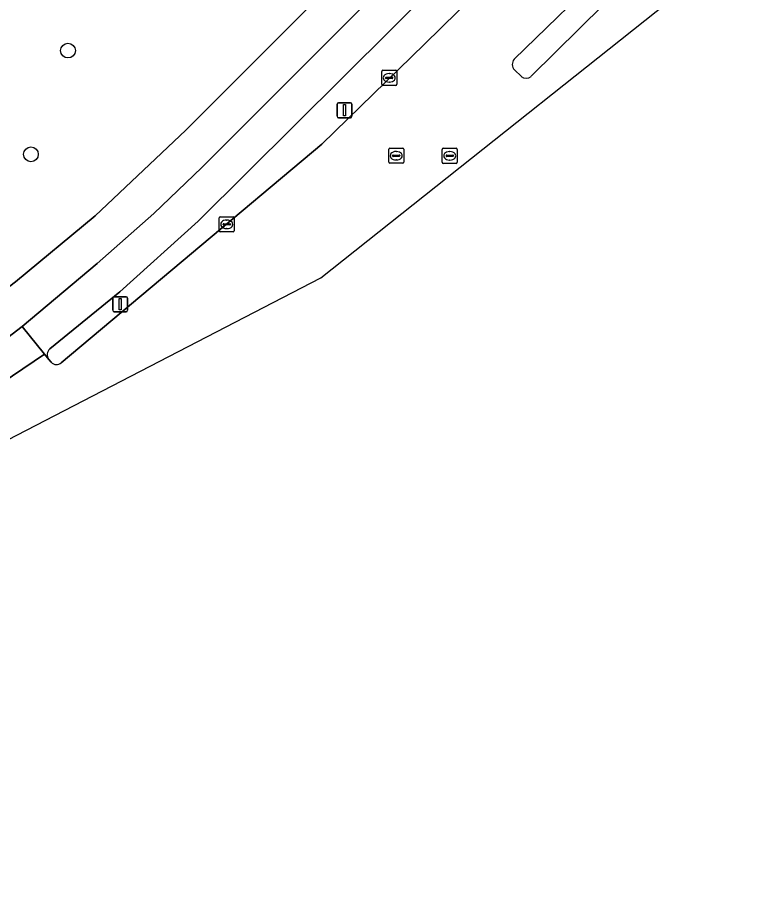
# Model space of a CAD drawing. Extents: x 163683 to 164494, y 382709 to 383872.
# Drawn here: x 164443.8 to 164493, y 383368.6 to 383425.8 of the extents above; entities that cross this region are included whole.
import ezdxf

# ---------------------------------------------------------------- set-up
doc = ezdxf.new("R2010")
doc.units = 0
for name, color, linetype in [('IMGEO_Boom', 7, 'Continuous'), ('IMGEO_Fietspad_open', 7, 'Continuous'), ('IMGEO_Groenvoorziening', 7, 'Continuous'), ('IMGEO_Kolk', 7, 'Continuous'), ('IMGEO_Lichtmast', 7, 'Continuous'), ('IMGEO_Rijbaan_lokaal_gesloten', 7, 'Continuous'), ('IMGEO_Rioolput', 7, 'Continuous'), ('IMGEO_Verkeerseiland_open', 7, 'Continuous'), ('IMGEO_Voetpad_open', 7, 'Continuous')]:
    doc.layers.add(name, color=color, linetype=linetype)

msp = doc.modelspace()

# ---------------------------------------------------------------- linework, layer by layer
at = {"layer": 'IMGEO_Boom'}
for centre in [(164447.163, 383423.553), (164444.711, 383416.686)]:
    msp.add_circle(centre, 0.489, dxfattribs=at)
at = {"layer": 'IMGEO_Fietspad_open'}
msp.add_lwpolyline([(164445.954, 383403.817), (164450.588, 383407.59), (164455.791, 383412.263), (164475.015, 383431.368), (164483.857, 383440.226), (164482.121, 383441.84), (164479.526, 383439.272), (164476.092, 383435.898), (164456.036, 383415.815), (164452.841, 383412.763), (164449.108, 383409.47), (164444.135, 383405.29), (164445.611, 383403.47), (164445.898, 383403.116)], dxfattribs=at)
msp.add_arc((164446.333, 383403.434), 0.539, 134.7304, 216.1347, dxfattribs=at)
at = {"layer": 'IMGEO_Groenvoorziening'}
msp.add_lwpolyline([(164468.124, 383434.212), (164458.443, 383442.095), (164412.604, 383479.328), (164412.35, 383479.029), (164412.039, 383476.414), (164412.385, 383476.128), (164429.88, 383461.652), (164442.235, 383451.617), (164443.228, 383449.565), (164443.478, 383448.229), (164436.826, 383408.214), (164435.831, 383402.227), (164443.692, 383408.243), (164448.957, 383412.619), (164454.961, 383418.277), (164468.543, 383431.866)], dxfattribs=at)
at = {"layer": 'IMGEO_Kolk'}
for p, q in [((164467.935, 383421.319), (164467.935, 383422.171)), ((164468.01, 383422.245), (164468.862, 383422.245)), ((164468.423, 383422.025), (164468.448, 383422.025)), ((164468.936, 383422.171), (164468.936, 383421.319)), ((164468.194, 383421.739), (164468.194, 383421.751)), ((164468.632, 383421.702), (164468.234, 383421.702)), ((164468.237, 383421.788), (164468.635, 383421.788)), ((164468.446, 383421.465), (164468.421, 383421.465)), ((164468.678, 383421.751), (164468.678, 383421.739)), ((164468.862, 383421.245), (164468.01, 383421.245)), ((164457.176, 383411.626), (164457.176, 383412.478)), ((164457.251, 383412.552), (164458.103, 383412.552)), ((164457.664, 383412.332), (164457.689, 383412.332)), ((164458.177, 383412.478), (164458.177, 383411.626)), ((164457.435, 383412.046), (164457.435, 383412.058)), ((164457.873, 383412.009), (164457.475, 383412.009)), ((164457.478, 383412.095), (164457.876, 383412.095)), ((164457.687, 383411.772), (164457.662, 383411.772)), ((164457.919, 383412.058), (164457.919, 383412.046)), ((164458.103, 383411.552), (164457.251, 383411.552))]:
    msp.add_line(p, q, dxfattribs=at)
for points in [[(164467.935, 383421.319), (164467.935, 383422.171)], [(164468.01, 383422.245), (164468.862, 383422.245)], [(164468.936, 383422.171), (164468.936, 383421.319)], [(164468.862, 383421.245), (164468.01, 383421.245)], [(164457.176, 383411.626), (164457.176, 383412.478)], [(164457.251, 383412.552), (164458.103, 383412.552)], [(164458.177, 383412.478), (164458.177, 383411.626)], [(164458.103, 383411.552), (164457.251, 383411.552)]]:
    msp.add_lwpolyline(points, dxfattribs=at)
for centre, radius, start, end in [((164468.012, 383422.169), 0.0765, 91.552, 178.448), ((164468.012, 383422.169), 0.0765, 91.552, 178.448), ((164468.86, 383422.169), 0.0765, 1.552, 88.448), ((164468.86, 383422.169), 0.0765, 1.552, 88.448), ((164468.234, 383421.748), 0.0403, 85.8775, 175.7526), ((164468.231, 383421.738), 0.0366, 178.938, 274.7102), ((164468.635, 383421.745), 0.043, 264.8664, 352.4533), ((164468.639, 383421.75), 0.0386, 1.7309, 96.639), ((164468.012, 383421.321), 0.0765, 181.552, 268.448), ((164468.012, 383421.321), 0.0765, 181.552, 268.448), ((164468.86, 383421.321), 0.0765, 271.552, 358.448), ((164468.86, 383421.321), 0.0765, 271.552, 358.448), ((164457.253, 383412.476), 0.0765, 91.552, 178.448), ((164457.253, 383412.476), 0.0765, 91.552, 178.448), ((164458.101, 383412.476), 0.0765, 1.552, 88.448), ((164458.101, 383412.476), 0.0765, 1.552, 88.448), ((164457.475, 383412.055), 0.0403, 85.8775, 175.7526), ((164457.472, 383412.045), 0.0366, 178.938, 274.7102), ((164457.876, 383412.052), 0.043, 264.8664, 352.4533), ((164457.88, 383412.057), 0.0386, 1.7309, 96.639), ((164457.253, 383411.628), 0.0765, 181.552, 268.448), ((164457.253, 383411.628), 0.0765, 181.552, 268.448), ((164458.101, 383411.628), 0.0765, 271.552, 358.448), ((164458.101, 383411.628), 0.0765, 271.552, 358.448)]:
    msp.add_arc(centre, radius, start, end, dxfattribs=at)
for centre, major_axis, ratio, start_param, end_param in [((164468.422, 383421.745), (-0.387, 0.002), 0.722429, 4.712389, 7.853982), ((164468.447, 383421.745), (-0.39, 0.002), 0.717154, 1.570796, 4.712389), ((164457.663, 383412.052), (-0.387, 0.002), 0.722429, 4.712389, 7.853982), ((164457.688, 383412.052), (-0.39, 0.002), 0.717154, 1.570796, 4.712389)]:
    msp.add_ellipse(centre, major_axis=major_axis, ratio=ratio, start_param=start_param, end_param=end_param, dxfattribs=at)
at = {"layer": 'IMGEO_Lichtmast'}
for p, q in [((164464.978, 383419.204), (164464.978, 383420.004)), ((164464.978, 383420.004), (164464.978, 383419.204)), ((164465.078, 383420.104), (164465.868, 383420.104)), ((164465.868, 383420.104), (164465.078, 383420.104)), ((164465.968, 383420.004), (164465.968, 383419.204)), ((164465.968, 383419.204), (164465.968, 383420.004)), ((164465.868, 383419.104), (164465.078, 383419.104)), ((164465.078, 383419.104), (164465.868, 383419.104)), ((164450.126, 383406.361), (164450.126, 383407.161)), ((164450.126, 383407.161), (164450.126, 383406.361)), ((164450.226, 383407.261), (164451.016, 383407.261)), ((164451.016, 383407.261), (164450.226, 383407.261)), ((164451.116, 383407.161), (164451.116, 383406.361)), ((164451.116, 383406.361), (164451.116, 383407.161)), ((164451.016, 383406.261), (164450.226, 383406.261)), ((164450.226, 383406.261), (164451.016, 383406.261))]:
    msp.add_line(p, q, dxfattribs=at)
for points in [[(164465.398, 383419.979), (164465.548, 383419.979), (164465.548, 383419.229), (164465.398, 383419.229), (164465.398, 383419.979)], [(164450.546, 383407.136), (164450.696, 383407.136), (164450.696, 383406.386), (164450.546, 383406.386), (164450.546, 383407.136)]]:
    msp.add_lwpolyline(points, dxfattribs=at)
for centre, start, end in [((164465.078, 383420.004), 90, 180), ((164465.078, 383420.004), 90, 180), ((164465.868, 383420.004), 0, 90), ((164465.868, 383420.004), 360, 90), ((164465.078, 383419.204), 180, 270), ((164465.078, 383419.204), 180, 270), ((164465.868, 383419.204), 270, 0), ((164465.868, 383419.204), 270, 0), ((164450.226, 383407.161), 90, 180), ((164450.226, 383407.161), 90, 180), ((164451.016, 383407.161), 0, 90), ((164451.016, 383407.161), 360, 90), ((164450.226, 383406.361), 180, 270), ((164450.226, 383406.361), 180, 270), ((164451.016, 383406.361), 270, 0), ((164451.016, 383406.361), 270, 0)]:
    msp.add_arc(centre, 0.1, start, end, dxfattribs=at)
at = {"layer": 'IMGEO_Rijbaan_lokaal_gesloten'}
for points in [[(164492.967, 383431.62), (164491.141, 383433.364), (164489.772, 383434.621), (164485.574, 383438.628), (164483.928, 383436.957), (164478.525, 383431.587), (164470.77, 383423.968), (164463.966, 383417.361), (164446.711, 383402.888)], [(164476.7, 383422.981), (164483.182, 383429.269), (164484.092, 383430.202), (164488.088, 383434.181), (164488.208, 383434.269), (164488.359, 383434.32), (164488.524, 383434.32), (164488.676, 383434.268), (164488.795, 383434.18), (164489.19, 383433.783), (164489.278, 383433.663), (164489.329, 383433.511), (164489.329, 383433.347), (164489.277, 383433.195), (164489.189, 383433.076), (164485.193, 383429.097), (164484.224, 383428.183), (164477.829, 383421.848)], [(164312.01, 383369.045), (164312.445, 383369.009), (164312.487, 383368.61), (164324.616, 383368.714), (164356.475, 383371.092), (164401.663, 383379.276), (164425.545, 383388.682), (164463.906, 383408.505), (164492.967, 383431.62)], [(164477.182, 383421.841), (164476.732, 383422.276)], [(164422.356, 383388.746), (164432.053, 383394.306), (164445.611, 383403.47), (164444.135, 383405.29), (164434.61, 383398.019), (164429.544, 383394.736), (164424.335, 383391.718), (164420.573, 383389.855), (164415.779, 383387.642), (164411.142, 383385.758), (164407.356, 383384.396), (164403.827, 383383.244), (164399.696, 383381.926), (164395.821, 383380.912), (164386.044, 383378.693), (164375.155, 383376.627), (164369.608, 383375.647)], [(164446.061, 383402.935), (164445.898, 383403.116), (164445.611, 383403.47), (164432.053, 383394.306), (164422.356, 383388.746)]]:
    msp.add_lwpolyline(points, dxfattribs=at)
for centre, radius, start, end in [((164477.129, 383422.647), 0.544, 142.1167, 223.0811), ((164477.501, 383422.218), 0.495, 229.7596, 311.4801), ((164446.407, 383403.208), 0.441, 218.2256, 313.5029)]:
    msp.add_arc(centre, radius, start, end, dxfattribs=at)
at = {"layer": 'IMGEO_Rioolput'}
for p, q in [((164468.398, 383416.166), (164468.398, 383417.018)), ((164468.473, 383417.092), (164469.325, 383417.092)), ((164468.886, 383416.872), (164468.911, 383416.872)), ((164469.399, 383417.018), (164469.399, 383416.166)), ((164471.941, 383416.162), (164471.941, 383417.014)), ((164472.016, 383417.088), (164472.868, 383417.088)), ((164472.429, 383416.868), (164472.454, 383416.868)), ((164472.942, 383417.014), (164472.942, 383416.162)), ((164468.657, 383416.586), (164468.657, 383416.598)), ((164469.095, 383416.549), (164468.697, 383416.549)), ((164468.7, 383416.635), (164469.098, 383416.635)), ((164468.909, 383416.312), (164468.884, 383416.312)), ((164469.141, 383416.598), (164469.141, 383416.586)), ((164472.2, 383416.582), (164472.2, 383416.594)), ((164472.638, 383416.545), (164472.24, 383416.545)), ((164472.243, 383416.631), (164472.641, 383416.631)), ((164472.452, 383416.308), (164472.427, 383416.308)), ((164472.684, 383416.594), (164472.684, 383416.582)), ((164469.325, 383416.092), (164468.473, 383416.092)), ((164472.868, 383416.088), (164472.016, 383416.088))]:
    msp.add_line(p, q, dxfattribs=at)
for points in [[(164468.398, 383416.166), (164468.398, 383417.018)], [(164468.473, 383417.092), (164469.325, 383417.092)], [(164469.399, 383417.018), (164469.399, 383416.166)], [(164471.941, 383416.162), (164471.941, 383417.014)], [(164472.016, 383417.088), (164472.868, 383417.088)], [(164472.942, 383417.014), (164472.942, 383416.162)], [(164469.325, 383416.092), (164468.473, 383416.092)], [(164472.868, 383416.088), (164472.016, 383416.088)]]:
    msp.add_lwpolyline(points, dxfattribs=at)
for centre, radius, start, end in [((164468.475, 383417.016), 0.0765, 91.552, 178.448), ((164468.475, 383417.016), 0.0765, 91.552, 178.448), ((164469.323, 383417.016), 0.0765, 1.552, 88.448), ((164469.323, 383417.016), 0.0765, 1.552, 88.448), ((164472.018, 383417.012), 0.0765, 91.552, 178.448), ((164472.018, 383417.012), 0.0765, 91.552, 178.448), ((164472.866, 383417.012), 0.0765, 1.552, 88.448), ((164472.866, 383417.012), 0.0765, 1.552, 88.448), ((164468.697, 383416.595), 0.0403, 85.8775, 175.7526), ((164468.694, 383416.585), 0.0366, 178.938, 274.7102), ((164469.098, 383416.592), 0.043, 264.8664, 352.4533), ((164469.102, 383416.597), 0.0386, 1.7309, 96.639), ((164472.24, 383416.591), 0.0403, 85.8775, 175.7526), ((164472.237, 383416.581), 0.0366, 178.938, 274.7102), ((164472.641, 383416.588), 0.043, 264.8664, 352.4533), ((164472.645, 383416.593), 0.0386, 1.7309, 96.639), ((164468.475, 383416.168), 0.0765, 181.552, 268.448), ((164468.475, 383416.168), 0.0765, 181.552, 268.448), ((164469.323, 383416.168), 0.0765, 271.552, 358.448), ((164469.323, 383416.168), 0.0765, 271.552, 358.448), ((164472.018, 383416.164), 0.0765, 181.552, 268.448), ((164472.018, 383416.164), 0.0765, 181.552, 268.448), ((164472.866, 383416.164), 0.0765, 271.552, 358.448), ((164472.866, 383416.164), 0.0765, 271.552, 358.448)]:
    msp.add_arc(centre, radius, start, end, dxfattribs=at)
for centre, major_axis, ratio, start_param, end_param in [((164468.885, 383416.592), (-0.387, 0.002), 0.722429, 4.712389, 7.853982), ((164468.91, 383416.592), (-0.39, 0.002), 0.717154, 1.570796, 4.712389), ((164472.428, 383416.588), (-0.387, 0.002), 0.722429, 4.712389, 7.853982), ((164472.453, 383416.588), (-0.39, 0.002), 0.717154, 1.570796, 4.712389)]:
    msp.add_ellipse(centre, major_axis=major_axis, ratio=ratio, start_param=start_param, end_param=end_param, dxfattribs=at)
at = {"layer": 'IMGEO_Verkeerseiland_open'}
for points in [[(164446.711, 383402.888), (164463.966, 383417.361), (164470.77, 383423.968), (164478.525, 383431.587), (164483.928, 383436.957), (164485.574, 383438.628), (164483.857, 383440.226), (164475.015, 383431.368), (164455.791, 383412.263), (164450.588, 383407.59), (164445.954, 383403.817)], [(164477.829, 383421.848), (164484.224, 383428.183), (164485.193, 383429.097), (164489.189, 383433.076), (164489.277, 383433.195), (164489.329, 383433.347), (164489.329, 383433.511), (164489.278, 383433.663), (164489.19, 383433.783), (164488.795, 383434.18), (164488.676, 383434.268), (164488.524, 383434.32), (164488.359, 383434.32), (164488.208, 383434.269), (164488.088, 383434.181), (164484.092, 383430.202), (164483.182, 383429.269), (164476.7, 383422.981)], [(164476.732, 383422.276), (164477.182, 383421.841)], [(164445.898, 383403.116), (164446.061, 383402.935)]]:
    msp.add_lwpolyline(points, dxfattribs=at)
for centre, radius, start, end in [((164477.129, 383422.647), 0.544, 142.1167, 223.0811), ((164477.501, 383422.218), 0.495, 229.7596, 311.4801), ((164446.333, 383403.434), 0.539, 134.7304, 216.1347), ((164446.407, 383403.208), 0.441, 218.2256, 313.5029)]:
    msp.add_arc(centre, radius, start, end, dxfattribs=at)
at = {"layer": 'IMGEO_Voetpad_open'}
for points in [[(164398.139, 383384.905), (164395.093, 383383.719), (164395.821, 383380.912), (164399.696, 383381.926), (164403.827, 383383.244), (164407.356, 383384.396), (164411.142, 383385.758), (164415.779, 383387.642), (164420.573, 383389.855), (164424.335, 383391.718), (164429.544, 383394.736), (164434.61, 383398.019), (164444.135, 383405.29), (164449.108, 383409.47), (164452.841, 383412.763), (164456.036, 383415.815), (164476.092, 383435.898)], [(164468.543, 383431.866), (164454.961, 383418.277), (164448.957, 383412.619), (164443.692, 383408.243), (164435.831, 383402.227), (164433.215, 383400.226), (164428.396, 383397.104), (164423.537, 383394.307), (164419.578, 383392.262), (164413.399, 383389.497), (164406.777, 383387.01), (164399.656, 383384.661)]]:
    msp.add_lwpolyline(points, dxfattribs=at)

doc.saveas('drawing.dxf')
